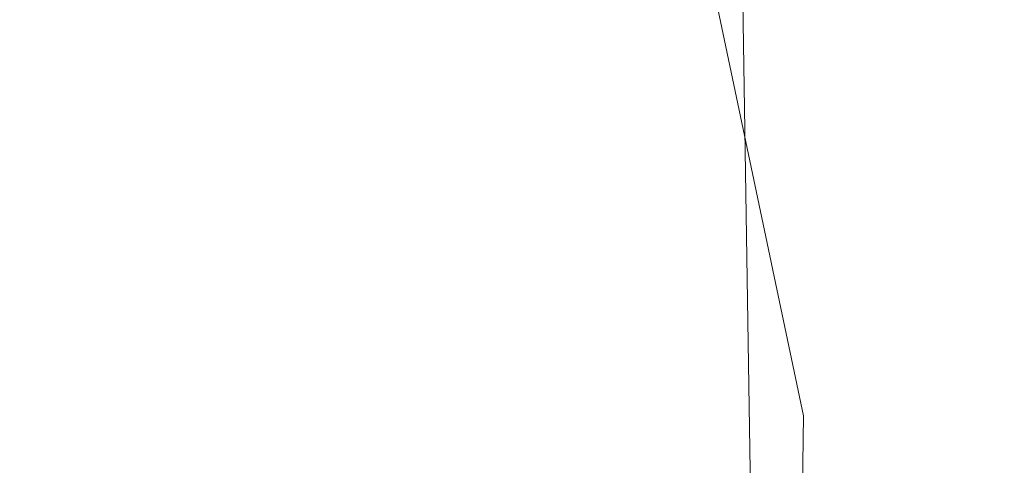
# Model space of a CAD drawing. Header units: metres. Extents: x 163628 to 167855, y 402678 to 405435.
# Tile 302 of 656: x 165654.115 to 165655.5, y 404048.824 to 404049.45. Entities that reach past the tile are written whole.
import ezdxf

# ---------------------------------------------------------------- set-up
doc = ezdxf.new("R2010")
doc.units = ezdxf.units.M
doc.linetypes.add('X-CA190022.004-UO-WHM_Riolering gemeente_NLCS_v0.2$0$RI-GWA', pattern=[18.45, 6, -1.8, 1.75, -1.8, 1.75, -1.8, 1.75, -1.8])
doc.layers.get('0').update_dxf_attribs({"lineweight": 25})
for name, color, linetype, lineweight in [('X-CA190022.004-UO-BGT_Ondergrond$0$GE_322_WGDInrit_Vlak_GEM', 253, 'Continuous', 9), ('X-CA190022.004-UO-BGT_Ondergrond$0$GE_363_OWGBerm_openverharding_Vlak_GEM', 253, 'Continuous', 9), ('X-CA190022.004-UO-DTM inmeting$0$B-WE-VH-VERHARDING_KLINKERS-G', 246, 'Continuous', 0), ('X-CA190022.004-UO-WHM_Riolering gemeente_NLCS_v0.2$0$B-WE-RI-GWA_TRANSPORTLEIDING-G', 214, 'X-CA190022.004-UO-WHM_Riolering gemeente_NLCS_v0.2$0$RI-GWA', 15)]:
    doc.layers.add(name, color=color, linetype=linetype, lineweight=lineweight)
doc.layers.add('X-CA190022.004-UO-DTM inmeting$0$X-XX-AL-MEETPUNT-S', color=246, linetype='Continuous', lineweight=0, plot=False)

# ---------------------------------------------------------------- blocks, each defined once
blk = doc.blocks.new('X-CA190022.004-UO-DTM inmeting$0$punt')
at = {"color": 0, "lineweight": -2}
blk.add_line((0, 0), (0, 0), dxfattribs=at)

msp = doc.modelspace()

# ---------------------------------------------------------------- linework, layer by layer
at = {"layer": 'X-CA190022.004-UO-BGT_Ondergrond$0$GE_322_WGDInrit_Vlak_GEM', "flags": 128}
msp.add_lwpolyline([(165659.222, 404048.35), (165655.172, 404046.399), (165655.173, 404046.841), (165655.118, 404050.373), (165660.944, 404053.174), (165662.756, 404053.989), (165664.033, 404051.106)], dxfattribs=at)
at = {"layer": 'X-CA190022.004-UO-BGT_Ondergrond$0$GE_363_OWGBerm_openverharding_Vlak_GEM', "flags": 128}
msp.add_lwpolyline([(165654.477, 404046.064), (165644.248, 404041.136), (165643.699, 404040.871), (165642.372, 404043.59), (165653.528, 404048.693), (165653.304, 404049.501), (165655.118, 404050.373), (165655.173, 404046.841), (165655.172, 404046.399), (165654.477, 404046.064)], dxfattribs=at)
at = {"layer": 'X-CA190022.004-UO-DTM inmeting$0$B-WE-VH-VERHARDING_KLINKERS-G'}
msp.add_polyline3d([(165654.944, 404050.191, 9.158), (165655.217, 404048.893, 9.162), (165655.189, 404046.873, 9.152)], dxfattribs=at)
at = {"layer": 'X-CA190022.004-UO-WHM_Riolering gemeente_NLCS_v0.2$0$B-WE-RI-GWA_TRANSPORTLEIDING-G'}
msp.add_line((165686.944, 404065.152), (165627.104, 404035.36), dxfattribs=at)

# ---------------------------------------------------------------- block references
at = {"layer": 'X-CA190022.004-UO-DTM inmeting$0$X-XX-AL-MEETPUNT-S', "linetype": 'ByBlock', "lineweight": -2}
msp.add_blockref('X-CA190022.004-UO-DTM inmeting$0$punt', (165655.217, 404048.893, 9.162), dxfattribs=at)

doc.saveas('drawing.dxf')
